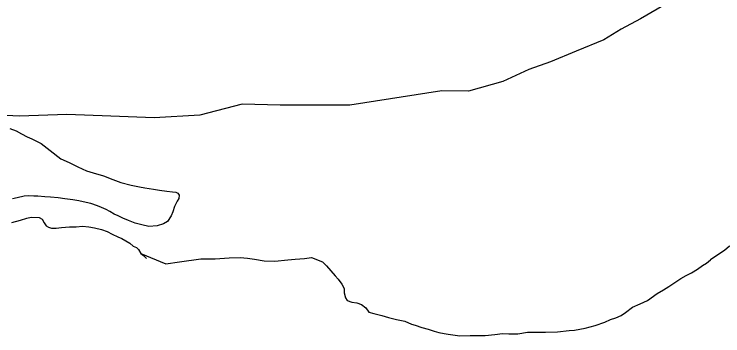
# Model space of a CAD drawing. Extents: x 1370567 to 1373900, y 377514 to 379648.
# Drawn here: x 1371183.84 to 1371205.64, y 379472.85 to 379482.74 of the extents above; entities that cross this region are included whole.
import ezdxf

# ---------------------------------------------------------------- set-up
doc = ezdxf.new("R2010")
doc.units = 0
doc.layers.add('Default', color=7, linetype='Continuous')

msp = doc.modelspace()

# ---------------------------------------------------------------- linework, layer by layer
at = {"layer": 'Default'}
for points in [[(1371206.169, 379484.462), (1371205.375, 379483.956), (1371204.69, 379483.522), (1371203.944, 379483.076), (1371203.11, 379482.601), (1371202.514, 379482.277), (1371201.977, 379481.953), (1371201.132, 379481.607), (1371200.336, 379481.272), (1371199.679, 379481.037), (1371198.874, 379480.672), (1371197.819, 379480.375), (1371197.001, 379480.389), (1371194.171, 379479.94), (1371192.027, 379479.945), (1371190.86, 379479.977), (1371189.556, 379479.639), (1371188.15, 379479.559), (1371186.813, 379479.61), (1371185.466, 379479.661), (1371184, 379479.611), (1371181.576, 379479.724)], [(1371206.169, 379484.462), (1371205.375, 379483.956), (1371204.69, 379483.522), (1371203.944, 379483.076), (1371203.11, 379482.601), (1371202.514, 379482.277), (1371201.977, 379481.953), (1371201.132, 379481.607), (1371200.336, 379481.272), (1371199.679, 379481.037), (1371198.874, 379480.672), (1371197.819, 379480.375), (1371197.001, 379480.389), (1371194.171, 379479.94), (1371192.027, 379479.945), (1371190.86, 379479.977), (1371189.556, 379479.639), (1371188.15, 379479.559), (1371186.813, 379479.61), (1371185.466, 379479.661), (1371184, 379479.611), (1371181.576, 379479.724)], [(1371183.704, 379479.229), (1371183.904, 379479.15), (1371184.064, 379479.061), (1371184.244, 379478.972), (1371184.384, 379478.913), (1371184.674, 379478.765), (1371184.945, 379478.547), (1371185.276, 379478.299), (1371185.536, 379478.181), (1371185.796, 379478.043), (1371186.066, 379477.925), (1371186.276, 379477.866), (1371186.586, 379477.768), (1371186.876, 379477.66), (1371187.126, 379477.562), (1371187.436, 379477.484), (1371187.695, 379477.436), (1371187.865, 379477.407), (1371188.125, 379477.359), (1371188.314, 379477.33), (1371188.534, 379477.302), (1371188.714, 379477.283), (1371188.813, 379477.274), (1371188.873, 379477.234), (1371188.914, 379477.174), (1371188.904, 379477.074), (1371188.855, 379476.994), (1371188.776, 379476.833), (1371188.718, 379476.663), (1371188.669, 379476.543), (1371188.56, 379476.372), (1371188.431, 379476.291), (1371188.242, 379476.23), (1371187.983, 379476.218), (1371187.773, 379476.266), (1371187.563, 379476.315), (1371187.363, 379476.394), (1371187.183, 379476.472), (1371187.043, 379476.541), (1371186.913, 379476.591), (1371186.783, 379476.67), (1371186.673, 379476.739), (1371186.523, 379476.798), (1371186.403, 379476.847), (1371186.203, 379476.916), (1371186.053, 379476.955), (1371185.833, 379477.003), (1371185.643, 379477.032), (1371185.404, 379477.06), (1371185.194, 379477.099), (1371184.955, 379477.117), (1371184.785, 379477.126), (1371184.565, 379477.145), (1371184.446, 379477.144), (1371184.276, 379477.153), (1371184.147, 379477.142), (1371183.937, 379477.09), (1371183.788, 379477.059)], [(1371183.704, 379479.229), (1371183.904, 379479.15), (1371184.064, 379479.061), (1371184.244, 379478.972), (1371184.384, 379478.913), (1371184.674, 379478.765), (1371184.945, 379478.547), (1371185.276, 379478.299), (1371185.536, 379478.181), (1371185.796, 379478.043), (1371186.066, 379477.925), (1371186.276, 379477.866), (1371186.586, 379477.768), (1371186.876, 379477.66), (1371187.126, 379477.562), (1371187.436, 379477.484), (1371187.695, 379477.436), (1371187.865, 379477.407), (1371188.125, 379477.359), (1371188.314, 379477.33), (1371188.534, 379477.302), (1371188.714, 379477.283), (1371188.813, 379477.274), (1371188.873, 379477.234), (1371188.914, 379477.174), (1371188.904, 379477.074), (1371188.855, 379476.994), (1371188.776, 379476.833), (1371188.718, 379476.663), (1371188.669, 379476.543), (1371188.56, 379476.372), (1371188.431, 379476.291), (1371188.242, 379476.23), (1371187.983, 379476.218), (1371187.773, 379476.266), (1371187.563, 379476.315), (1371187.363, 379476.394), (1371187.183, 379476.472), (1371187.043, 379476.541), (1371186.913, 379476.591), (1371186.783, 379476.67), (1371186.673, 379476.739), (1371186.523, 379476.798), (1371186.403, 379476.847), (1371186.203, 379476.916), (1371186.053, 379476.955), (1371185.833, 379477.003), (1371185.643, 379477.032), (1371185.404, 379477.06), (1371185.194, 379477.099), (1371184.955, 379477.117), (1371184.785, 379477.126), (1371184.565, 379477.145), (1371184.446, 379477.144), (1371184.276, 379477.153), (1371184.147, 379477.142), (1371183.937, 379477.09), (1371183.788, 379477.059)], [(1371183.773, 379476.339), (1371184.032, 379476.411), (1371184.231, 379476.472), (1371184.36, 379476.503), (1371184.61, 379476.495), (1371184.7, 379476.436), (1371184.76, 379476.326), (1371184.821, 379476.236), (1371184.901, 379476.197), (1371184.991, 379476.158), (1371185.131, 379476.158), (1371185.3, 379476.18), (1371185.539, 379476.201), (1371185.749, 379476.203), (1371185.938, 379476.224), (1371186.138, 379476.205), (1371186.317, 379476.177), (1371186.527, 379476.118), (1371186.697, 379476.059), (1371186.857, 379475.98), (1371187.027, 379475.891), (1371187.157, 379475.842), (1371187.398, 379475.704), (1371187.498, 379475.605), (1371187.608, 379475.565), (1371187.668, 379475.506), (1371187.739, 379475.386)], [(1371183.773, 379476.339), (1371184.032, 379476.411), (1371184.231, 379476.472), (1371184.36, 379476.503), (1371184.61, 379476.495), (1371184.7, 379476.436), (1371184.76, 379476.326), (1371184.821, 379476.236), (1371184.901, 379476.197), (1371184.991, 379476.158), (1371185.131, 379476.158), (1371185.3, 379476.18), (1371185.539, 379476.201), (1371185.749, 379476.203), (1371185.938, 379476.224), (1371186.138, 379476.205), (1371186.317, 379476.177), (1371186.527, 379476.118), (1371186.697, 379476.059), (1371186.857, 379475.98), (1371187.027, 379475.891), (1371187.157, 379475.842), (1371187.398, 379475.704), (1371187.498, 379475.605), (1371187.608, 379475.565), (1371187.668, 379475.506), (1371187.739, 379475.386)], [(1371206.753, 379476.186), (1371206.664, 379476.105), (1371206.525, 379476.054), (1371206.376, 379476.013), (1371206.256, 379475.982), (1371206.097, 379475.891), (1371206.048, 379475.781), (1371205.939, 379475.65), (1371205.84, 379475.599), (1371205.701, 379475.488), (1371205.264, 379475.192)], [(1371206.753, 379476.186), (1371206.664, 379476.105), (1371206.525, 379476.054), (1371206.376, 379476.013), (1371206.256, 379475.982), (1371206.097, 379475.891), (1371206.048, 379475.781), (1371205.939, 379475.65), (1371205.84, 379475.599), (1371205.701, 379475.488), (1371205.264, 379475.192)], [(1371187.739, 379475.386), (1371187.819, 379475.317), (1371187.91, 379475.227)], [(1371187.739, 379475.386), (1371188.509, 379475.061), (1371188.928, 379475.124), (1371189.585, 379475.219), (1371190.024, 379475.222), (1371190.453, 379475.255), (1371190.792, 379475.257), (1371191.021, 379475.239), (1371191.231, 379475.21), (1371191.53, 379475.162), (1371191.86, 379475.144), (1371192.258, 379475.187), (1371192.488, 379475.208), (1371192.777, 379475.23), (1371192.986, 379475.262), (1371193.331, 379475.132)], [(1371187.739, 379475.386), (1371187.819, 379475.317), (1371187.91, 379475.227)], [(1371187.739, 379475.386), (1371188.509, 379475.061), (1371188.928, 379475.124), (1371189.585, 379475.219), (1371190.024, 379475.222), (1371190.453, 379475.255), (1371190.792, 379475.257), (1371191.021, 379475.239), (1371191.231, 379475.21), (1371191.53, 379475.162), (1371191.86, 379475.144), (1371192.258, 379475.187), (1371192.488, 379475.208), (1371192.777, 379475.23), (1371192.986, 379475.262), (1371193.331, 379475.132)], [(1371193.331, 379475.132), (1371193.45, 379475.001), (1371193.578, 379474.849), (1371193.717, 379474.698), (1371193.806, 379474.597), (1371193.924, 379474.436), (1371193.993, 379474.305), (1371193.992, 379474.175), (1371194.03, 379474.015), (1371194.089, 379473.934), (1371194.228, 379473.883), (1371194.378, 379473.862), (1371194.527, 379473.81), (1371194.656, 379473.709), (1371194.755, 379473.578), (1371194.904, 379473.537), (1371195.153, 379473.474), (1371195.352, 379473.412), (1371195.602, 379473.35), (1371195.861, 379473.298), (1371196.06, 379473.206), (1371196.179, 379473.175), (1371196.378, 379473.103), (1371196.577, 379473.061), (1371196.757, 379472.999), (1371196.906, 379472.958), (1371197.065, 379472.926), (1371197.195, 379472.905), (1371197.554, 379472.852), (1371197.874, 379472.859), (1371198.333, 379472.865), (1371198.633, 379472.892), (1371198.863, 379472.92), (1371199.062, 379472.908), (1371199.332, 379472.916), (1371199.632, 379472.963), (1371199.921, 379472.96), (1371200.191, 379472.968), (1371200.551, 379472.974), (1371200.92, 379473.011), (1371201.08, 379473.03), (1371201.41, 379473.087), (1371201.711, 379473.174), (1371202.011, 379473.271), (1371202.182, 379473.35), (1371202.352, 379473.408), (1371202.512, 379473.477), (1371202.643, 379473.566), (1371202.864, 379473.734), (1371203.095, 379473.831), (1371203.325, 379473.939), (1371203.627, 379474.157), (1371203.817, 379474.265), (1371203.978, 379474.364), (1371204.139, 379474.472), (1371204.35, 379474.61), (1371204.51, 379474.709), (1371204.681, 379474.787), (1371204.862, 379474.906), (1371205.012, 379475.014), (1371205.143, 379475.083), (1371205.264, 379475.192)], [(1371193.331, 379475.132), (1371193.45, 379475.001), (1371193.578, 379474.849), (1371193.717, 379474.698), (1371193.806, 379474.597), (1371193.924, 379474.436), (1371193.993, 379474.305), (1371193.992, 379474.175), (1371194.03, 379474.015), (1371194.089, 379473.934), (1371194.228, 379473.883), (1371194.378, 379473.862), (1371194.527, 379473.81), (1371194.656, 379473.709), (1371194.755, 379473.578), (1371194.904, 379473.537), (1371195.153, 379473.474), (1371195.352, 379473.412), (1371195.602, 379473.35), (1371195.861, 379473.298), (1371196.06, 379473.206), (1371196.179, 379473.175), (1371196.378, 379473.103), (1371196.577, 379473.061), (1371196.757, 379472.999), (1371196.906, 379472.958), (1371197.065, 379472.926), (1371197.195, 379472.905), (1371197.554, 379472.852), (1371197.874, 379472.859), (1371198.333, 379472.865), (1371198.633, 379472.892), (1371198.863, 379472.92), (1371199.062, 379472.908), (1371199.332, 379472.916), (1371199.632, 379472.963), (1371199.921, 379472.96), (1371200.191, 379472.968), (1371200.551, 379472.974), (1371200.92, 379473.011), (1371201.08, 379473.03), (1371201.41, 379473.087), (1371201.711, 379473.174), (1371202.011, 379473.271), (1371202.182, 379473.35), (1371202.352, 379473.408), (1371202.512, 379473.477), (1371202.643, 379473.566), (1371202.864, 379473.734), (1371203.095, 379473.831), (1371203.325, 379473.939), (1371203.627, 379474.157), (1371203.817, 379474.265), (1371203.978, 379474.364), (1371204.139, 379474.472), (1371204.35, 379474.61), (1371204.51, 379474.709), (1371204.681, 379474.787), (1371204.862, 379474.906), (1371205.012, 379475.014), (1371205.143, 379475.083), (1371205.264, 379475.192)]]:
    msp.add_lwpolyline(points, dxfattribs=at)

doc.saveas('drawing.dxf')
